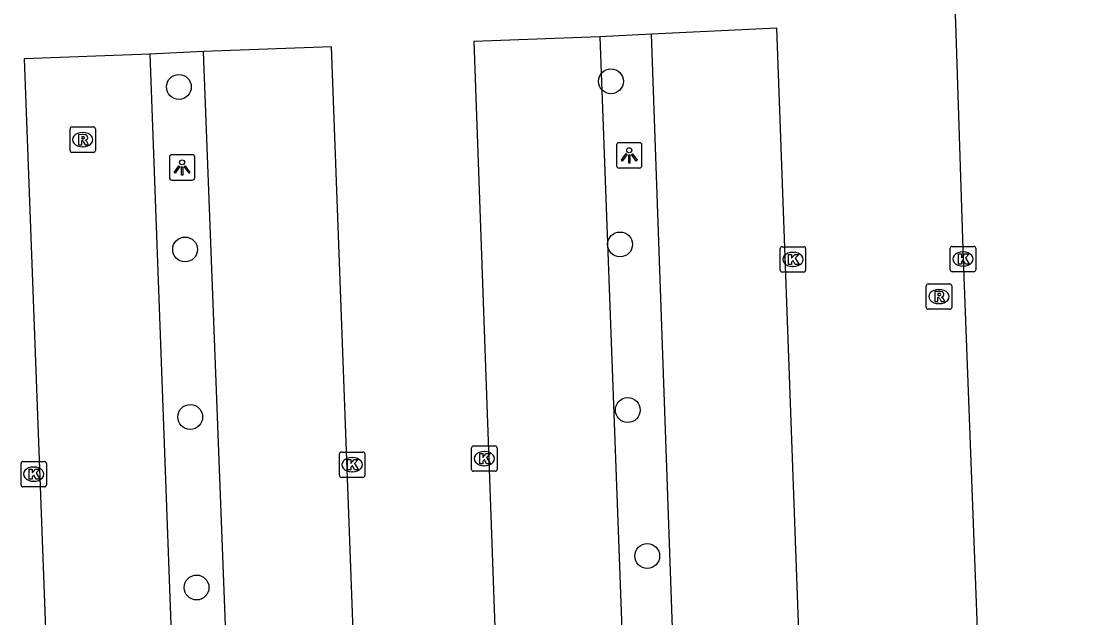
# Model space of a CAD drawing. Extents: x 160557 to 161245, y 385330 to 386505.
# Drawn here: x 161008.3 to 161049.69, y 386308.79 to 386332.29 of the extents above; entities that cross this region are included whole.
import ezdxf

# ---------------------------------------------------------------- set-up
doc = ezdxf.new("R2010")
doc.units = 0
for name, color, linetype in [('IMGEO_Boom', 7, 'Continuous'), ('IMGEO_Kolk', 7, 'Continuous'), ('IMGEO_Lichtpunt', 7, 'Continuous'), ('IMGEO_Parkeervlak_open', 7, 'Continuous'), ('IMGEO_Rijbaan_lokaal_open', 7, 'Continuous'), ('IMGEO_Rioolput', 7, 'Continuous')]:
    doc.layers.add(name, color=color, linetype=linetype)

msp = doc.modelspace()

# ---------------------------------------------------------------- linework, layer by layer
at = {"layer": 'IMGEO_Boom'}
for centre in [(161031.537, 386329.918), (161014.521, 386329.697), (161014.766, 386323.298), (161031.896, 386323.496), (161014.966, 386316.705), (161032.2, 386316.976), (161032.966, 386311.229), (161015.216, 386309.99)]:
    msp.add_circle(centre, 0.489, dxfattribs=at)
at = {"layer": 'IMGEO_Kolk'}
for p, q in [((161038.278, 386323.405), (161039.13, 386323.405)), ((161044.976, 386323.42), (161045.828, 386323.42)), ((161038.203, 386322.479), (161038.203, 386323.331)), ((161038.691, 386323.185), (161038.716, 386323.185)), ((161039.204, 386323.331), (161039.204, 386322.479)), ((161044.901, 386322.494), (161044.901, 386323.346)), ((161045.389, 386323.2), (161045.414, 386323.2)), ((161045.902, 386323.346), (161045.902, 386322.494)), ((161038.714, 386322.625), (161038.689, 386322.625)), ((161045.412, 386322.64), (161045.387, 386322.64)), ((161039.13, 386322.405), (161038.278, 386322.405)), ((161045.828, 386322.42), (161044.976, 386322.42)), ((161026.124, 386315.564), (161026.976, 386315.564)), ((161020.845, 386314.398), (161020.845, 386315.25)), ((161020.92, 386315.324), (161021.772, 386315.324)), ((161021.333, 386315.104), (161021.358, 386315.104)), ((161021.846, 386315.25), (161021.846, 386314.398)), ((161026.049, 386314.638), (161026.049, 386315.49)), ((161026.537, 386315.344), (161026.562, 386315.344)), ((161027.05, 386315.49), (161027.05, 386314.638)), ((161008.304, 386314.026), (161008.304, 386314.878)), ((161008.379, 386314.952), (161009.231, 386314.952)), ((161008.792, 386314.732), (161008.817, 386314.732)), ((161009.305, 386314.878), (161009.305, 386314.026)), ((161026.56, 386314.784), (161026.535, 386314.784)), ((161021.772, 386314.324), (161020.92, 386314.324)), ((161021.356, 386314.544), (161021.331, 386314.544)), ((161026.976, 386314.564), (161026.124, 386314.564)), ((161009.231, 386313.952), (161008.379, 386313.952)), ((161008.815, 386314.172), (161008.79, 386314.172))]:
    msp.add_line(p, q, dxfattribs=at)
for points in [[(161038.278, 386323.405), (161039.13, 386323.405)], [(161044.976, 386323.42), (161045.828, 386323.42)], [(161038.203, 386322.479), (161038.203, 386323.331)], [(161038.524, 386323.105), (161038.647, 386323.105), (161038.647, 386322.954), (161038.777, 386323.105), (161038.941, 386323.105), (161038.795, 386322.954), (161038.948, 386322.705), (161038.796, 386322.705), (161038.711, 386322.869), (161038.647, 386322.802), (161038.647, 386322.705), (161038.524, 386322.705), (161038.524, 386323.105)], [(161039.204, 386323.331), (161039.204, 386322.479)], [(161044.901, 386322.494), (161044.901, 386323.346)], [(161045.222, 386323.12), (161045.345, 386323.12), (161045.345, 386322.969), (161045.475, 386323.12), (161045.639, 386323.12), (161045.493, 386322.969), (161045.646, 386322.72), (161045.494, 386322.72), (161045.409, 386322.884), (161045.345, 386322.817), (161045.345, 386322.72), (161045.222, 386322.72), (161045.222, 386323.12)], [(161045.902, 386323.346), (161045.902, 386322.494)], [(161039.13, 386322.405), (161038.278, 386322.405)], [(161045.828, 386322.42), (161044.976, 386322.42)], [(161026.124, 386315.564), (161026.976, 386315.564)], [(161020.845, 386314.398), (161020.845, 386315.25)], [(161020.92, 386315.324), (161021.772, 386315.324)], [(161021.846, 386315.25), (161021.846, 386314.398)], [(161026.049, 386314.638), (161026.049, 386315.49)], [(161026.37, 386315.264), (161026.493, 386315.264), (161026.493, 386315.113), (161026.623, 386315.264), (161026.787, 386315.264), (161026.641, 386315.113), (161026.794, 386314.864), (161026.642, 386314.864), (161026.557, 386315.028), (161026.493, 386314.961), (161026.493, 386314.864), (161026.37, 386314.864), (161026.37, 386315.264)], [(161027.05, 386315.49), (161027.05, 386314.638)], [(161008.304, 386314.026), (161008.304, 386314.878)], [(161008.379, 386314.952), (161009.231, 386314.952)], [(161009.305, 386314.878), (161009.305, 386314.026)], [(161021.166, 386315.024), (161021.289, 386315.024), (161021.289, 386314.873), (161021.419, 386315.024), (161021.583, 386315.024), (161021.437, 386314.873), (161021.59, 386314.624), (161021.438, 386314.624), (161021.353, 386314.788), (161021.289, 386314.721), (161021.289, 386314.624), (161021.166, 386314.624), (161021.166, 386315.024)], [(161008.625, 386314.652), (161008.748, 386314.652), (161008.748, 386314.501), (161008.878, 386314.652), (161009.042, 386314.652), (161008.896, 386314.501), (161009.049, 386314.252), (161008.897, 386314.252), (161008.812, 386314.416), (161008.748, 386314.349), (161008.748, 386314.252), (161008.625, 386314.252), (161008.625, 386314.652)], [(161021.772, 386314.324), (161020.92, 386314.324)], [(161026.976, 386314.564), (161026.124, 386314.564)], [(161009.231, 386313.952), (161008.379, 386313.952)]]:
    msp.add_lwpolyline(points, dxfattribs=at)
for centre, start, end in [((161038.28, 386323.329), 91.552, 178.448), ((161038.28, 386323.329), 91.552, 178.448), ((161039.128, 386323.329), 1.552, 88.448), ((161039.128, 386323.329), 1.552, 88.448), ((161044.978, 386323.344), 91.552, 178.448), ((161044.978, 386323.344), 91.552, 178.448), ((161045.826, 386323.344), 1.552, 88.448), ((161045.826, 386323.344), 1.552, 88.448), ((161038.28, 386322.481), 181.552, 268.448), ((161038.28, 386322.481), 181.552, 268.448), ((161039.128, 386322.481), 271.552, 358.448), ((161039.128, 386322.481), 271.552, 358.448), ((161044.978, 386322.496), 181.552, 268.448), ((161044.978, 386322.496), 181.552, 268.448), ((161045.826, 386322.496), 271.552, 358.448), ((161045.826, 386322.496), 271.552, 358.448), ((161026.126, 386315.488), 91.552, 178.448), ((161026.126, 386315.488), 91.552, 178.448), ((161026.974, 386315.488), 1.552, 88.448), ((161026.974, 386315.488), 1.552, 88.448), ((161020.922, 386315.248), 91.552, 178.448), ((161020.922, 386315.248), 91.552, 178.448), ((161021.77, 386315.248), 1.552, 88.448), ((161021.77, 386315.248), 1.552, 88.448), ((161008.381, 386314.876), 91.552, 178.448), ((161008.381, 386314.876), 91.552, 178.448), ((161009.229, 386314.876), 1.552, 88.448), ((161009.229, 386314.876), 1.552, 88.448), ((161020.922, 386314.4), 181.552, 268.448), ((161020.922, 386314.4), 181.552, 268.448), ((161021.77, 386314.4), 271.552, 358.448), ((161021.77, 386314.4), 271.552, 358.448), ((161026.126, 386314.64), 181.552, 268.448), ((161026.126, 386314.64), 181.552, 268.448), ((161026.974, 386314.64), 271.552, 358.448), ((161026.974, 386314.64), 271.552, 358.448), ((161008.381, 386314.028), 181.552, 268.448), ((161008.381, 386314.028), 181.552, 268.448), ((161009.229, 386314.028), 271.552, 358.448), ((161009.229, 386314.028), 271.552, 358.448)]:
    msp.add_arc(centre, 0.0765, start, end, dxfattribs=at)
for centre, major_axis, ratio, start_param, end_param in [((161038.69, 386322.905), (-0.387, 0.002), 0.722429, 4.712389, 7.853982), ((161038.715, 386322.905), (-0.39, 0.002), 0.717154, 1.570796, 4.712389), ((161045.388, 386322.92), (-0.387, 0.002), 0.722429, 4.712389, 7.853982), ((161045.413, 386322.92), (-0.39, 0.002), 0.717154, 1.570796, 4.712389), ((161021.332, 386314.824), (-0.387, 0.002), 0.722429, 4.712389, 7.853982), ((161021.357, 386314.824), (-0.39, 0.002), 0.717154, 1.570796, 4.712389), ((161026.536, 386315.064), (-0.387, 0.002), 0.722429, 4.712389, 7.853982), ((161026.561, 386315.064), (-0.39, 0.002), 0.717154, 1.570796, 4.712389), ((161008.791, 386314.452), (-0.387, 0.002), 0.722429, 4.712389, 7.853982), ((161008.816, 386314.452), (-0.39, 0.002), 0.717154, 1.570796, 4.712389)]:
    msp.add_ellipse(centre, major_axis=major_axis, ratio=ratio, start_param=start_param, end_param=end_param, dxfattribs=at)
at = {"layer": 'IMGEO_Lichtpunt'}
for p, q in [((161032.662, 386327.501), (161031.854, 386327.501)), ((161032.662, 386327.501), (161031.854, 386327.501)), ((161031.76, 386327.406), (161031.76, 386326.599)), ((161031.76, 386327.406), (161031.76, 386326.599)), ((161032.756, 386326.599), (161032.756, 386327.406)), ((161032.756, 386326.599), (161032.756, 386327.406)), ((161014.148, 386326.93), (161014.148, 386326.123)), ((161014.148, 386326.93), (161014.148, 386326.123)), ((161015.05, 386327.025), (161014.242, 386327.025)), ((161015.05, 386327.025), (161014.242, 386327.025)), ((161015.144, 386326.123), (161015.144, 386326.93)), ((161015.144, 386326.123), (161015.144, 386326.93)), ((161031.854, 386326.505), (161032.662, 386326.505)), ((161031.854, 386326.505), (161032.662, 386326.505)), ((161014.242, 386326.029), (161015.05, 386326.029)), ((161014.242, 386326.029), (161015.05, 386326.029))]:
    msp.add_line(p, q, dxfattribs=at)
for points in [[(161032.134, 386327.07), (161032.173, 386327.042), (161031.985, 386326.78), (161031.947, 386326.807), (161032.134, 386327.07)], [(161032.236, 386327.022), (161032.283, 386327.022), (161032.283, 386326.7), (161032.236, 386326.7), (161032.236, 386327.022)], [(161032.346, 386327.042), (161032.384, 386327.069), (161032.571, 386326.807), (161032.532, 386326.779), (161032.346, 386327.042)], [(161014.522, 386326.594), (161014.561, 386326.566), (161014.373, 386326.304), (161014.335, 386326.331), (161014.522, 386326.594)], [(161014.624, 386326.546), (161014.671, 386326.546), (161014.671, 386326.224), (161014.624, 386326.224), (161014.624, 386326.546)], [(161014.734, 386326.566), (161014.772, 386326.593), (161014.959, 386326.331), (161014.92, 386326.303), (161014.734, 386326.566)]]:
    msp.add_lwpolyline(points, dxfattribs=at)
for centre in [(161032.259, 386327.204), (161014.647, 386326.728)]:
    msp.add_circle(centre, 0.0994, dxfattribs=at)
for centre, start, end in [((161031.854, 386327.406), 90, 180), ((161031.854, 386327.406), 90, 180), ((161032.662, 386327.406), 0, 90), ((161032.662, 386327.406), 0, 90), ((161014.242, 386326.93), 90, 180), ((161014.242, 386326.93), 90, 180), ((161015.05, 386326.93), 0, 90), ((161015.05, 386326.93), 0, 90), ((161031.854, 386326.599), 180, 270), ((161031.854, 386326.599), 180, 270), ((161032.662, 386326.599), 270, 0), ((161032.662, 386326.599), 270, 360), ((161014.242, 386326.123), 180, 270), ((161014.242, 386326.123), 180, 270), ((161015.05, 386326.123), 270, 0), ((161015.05, 386326.123), 270, 360)]:
    msp.add_arc(centre, 0.0946, start, end, dxfattribs=at)
at = {"layer": 'IMGEO_Parkeervlak_open'}
for points in [[(161031.099, 386331.667), (161032.818, 386285.369), (161033.59, 386261.977), (161034.188, 386248.143)], [(161036.196, 386248.218), (161035.604, 386262.016), (161033.133, 386331.774)], [(161013.378, 386330.986), (161016.166, 386255.399), (161016.429, 386247.494)], [(161018.644, 386247.564), (161018.381, 386255.482), (161018.326, 386257.133), (161015.492, 386331.095)]]:
    msp.add_lwpolyline(points, dxfattribs=at)
at = {"layer": 'IMGEO_Rijbaan_lokaal_open'}
for points in [[(161049.947, 386334.82), (161045.007, 386334.629), (161045.101, 386332.213), (161045.403, 386322.919), (161046.133, 386303.84), (161046.919, 386282.927), (161047.461, 386265.264), (161048.072, 386248.672), (161053.079, 386248.863)], [(161031.099, 386331.667), (161026.141, 386331.486), (161028.556, 386264.114), (161029.203, 386247.957), (161034.188, 386248.143)], [(161033.133, 386331.774), (161031.099, 386331.667)], [(161036.196, 386248.218), (161041.148, 386248.403), (161040.528, 386264.679), (161038.067, 386332.005), (161033.133, 386331.774)], [(161018.644, 386247.564), (161023.639, 386247.743), (161022.871, 386268.329), (161020.526, 386331.276), (161015.492, 386331.095)], [(161013.378, 386330.986), (161008.423, 386330.803), (161010.875, 386265.549), (161011.522, 386247.321), (161016.429, 386247.494)], [(161015.492, 386331.095), (161013.378, 386330.986)]]:
    msp.add_lwpolyline(points, dxfattribs=at)
at = {"layer": 'IMGEO_Rioolput'}
for p, q in [((161010.235, 386327.193), (161010.235, 386328.045)), ((161010.31, 386328.119), (161011.162, 386328.119)), ((161011.236, 386328.045), (161011.236, 386327.193)), ((161010.723, 386327.899), (161010.748, 386327.899)), ((161011.162, 386327.119), (161010.31, 386327.119)), ((161010.746, 386327.339), (161010.721, 386327.339)), ((161043.954, 386321.018), (161043.954, 386321.87)), ((161044.029, 386321.944), (161044.881, 386321.944)), ((161044.442, 386321.724), (161044.467, 386321.724)), ((161044.955, 386321.87), (161044.955, 386321.018)), ((161044.881, 386320.944), (161044.029, 386320.944)), ((161044.465, 386321.164), (161044.44, 386321.164))]:
    msp.add_line(p, q, dxfattribs=at)
for points in [[(161010.235, 386327.193), (161010.235, 386328.045)], [(161010.31, 386328.119), (161011.162, 386328.119)], [(161011.236, 386328.045), (161011.236, 386327.193)], [(161010.824, 386327.817), (161010.572, 386327.819), (161010.572, 386327.419)], [(161010.572, 386327.419), (161010.696, 386327.419), (161010.696, 386327.581), (161010.707, 386327.581)], [(161010.75, 386327.738), (161010.696, 386327.738), (161010.696, 386327.657)], [(161010.696, 386327.657), (161010.748, 386327.657)], [(161010.754, 386327.552), (161010.825, 386327.419), (161010.965, 386327.419), (161010.9, 386327.545)], [(161011.162, 386327.119), (161010.31, 386327.119)], [(161043.954, 386321.018), (161043.954, 386321.87)], [(161044.029, 386321.944), (161044.881, 386321.944)], [(161044.955, 386321.87), (161044.955, 386321.018)], [(161044.543, 386321.642), (161044.291, 386321.644), (161044.291, 386321.244)], [(161044.291, 386321.244), (161044.415, 386321.244), (161044.415, 386321.406), (161044.426, 386321.406)], [(161044.469, 386321.563), (161044.415, 386321.563), (161044.415, 386321.482)], [(161044.415, 386321.482), (161044.467, 386321.482)], [(161044.473, 386321.377), (161044.544, 386321.244), (161044.684, 386321.244), (161044.619, 386321.37)], [(161044.881, 386320.944), (161044.029, 386320.944)]]:
    msp.add_lwpolyline(points, dxfattribs=at)
for centre, radius, start, end in [((161010.312, 386328.043), 0.0765, 91.552, 178.448), ((161010.312, 386328.043), 0.0765, 91.552, 178.448), ((161011.16, 386328.043), 0.0765, 1.552, 88.448), ((161011.16, 386328.043), 0.0765, 1.552, 88.448), ((161010.706, 386327.528), 0.0533, 26.0293, 88.6989), ((161010.732, 386327.846), 0.19, 274.7715, 282.9687), ((161010.756, 386327.642), 0.0964, 77.0061, 93.1865), ((161010.77, 386327.699), 0.0378, 276.6634, 79.6772), ((161010.823, 386327.707), 0.109, 350.3612, 89.416), ((161010.821, 386327.707), 0.112, 277.5842, 350.9817), ((161010.805, 386327.492), 0.108, 29.5134, 73.7905), ((161010.312, 386327.195), 0.0765, 181.552, 268.448), ((161010.312, 386327.195), 0.0765, 181.552, 268.448), ((161011.16, 386327.195), 0.0765, 271.552, 358.448), ((161011.16, 386327.195), 0.0765, 271.552, 358.448), ((161044.031, 386321.868), 0.0765, 91.552, 178.448), ((161044.031, 386321.868), 0.0765, 91.552, 178.448), ((161044.879, 386321.868), 0.0765, 1.552, 88.448), ((161044.879, 386321.868), 0.0765, 1.552, 88.448), ((161044.425, 386321.353), 0.0533, 26.0293, 88.6989), ((161044.451, 386321.671), 0.19, 274.7715, 282.9687), ((161044.475, 386321.467), 0.0964, 77.0061, 93.1865), ((161044.489, 386321.524), 0.0378, 276.6634, 79.6772), ((161044.542, 386321.532), 0.109, 350.3612, 89.416), ((161044.54, 386321.532), 0.112, 277.5842, 350.9817), ((161044.524, 386321.317), 0.108, 29.5134, 73.7905), ((161044.031, 386321.02), 0.0765, 181.552, 268.448), ((161044.031, 386321.02), 0.0765, 181.552, 268.448), ((161044.879, 386321.02), 0.0765, 271.552, 358.448), ((161044.879, 386321.02), 0.0765, 271.552, 358.448)]:
    msp.add_arc(centre, radius, start, end, dxfattribs=at)
for centre, major_axis, ratio, start_param, end_param in [((161010.722, 386327.619), (-0.387, 0.002), 0.722429, 4.712389, 7.853982), ((161010.747, 386327.619), (-0.39, 0.002), 0.717154, 1.570796, 4.712389), ((161044.441, 386321.444), (-0.387, 0.002), 0.722429, 4.712389, 7.853982), ((161044.466, 386321.444), (-0.39, 0.002), 0.717154, 1.570796, 4.712389)]:
    msp.add_ellipse(centre, major_axis=major_axis, ratio=ratio, start_param=start_param, end_param=end_param, dxfattribs=at)

doc.saveas('drawing.dxf')
